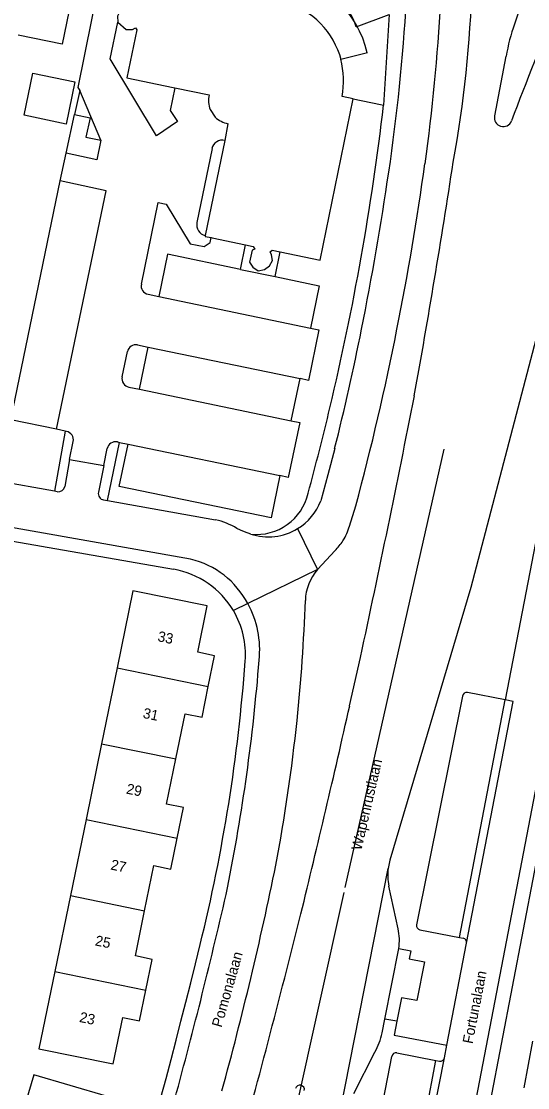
# Model space of a CAD drawing. Extents: x 194485 to 197793, y 468269 to 470822.
# Drawn here: x 195863.1 to 195921.9, y 469559.3 to 469683 of the extents above; entities that cross this region are included whole.
import ezdxf

# ---------------------------------------------------------------- set-up
doc = ezdxf.new("R2010")
doc.units = 0
for name, color, linetype in [('BGT begrenzing pand op maaiveld onder overbouw', 7, 'Continuous'), ('BGT grensvlak gebouwinstallatie plus 1', 7, 'Continuous'), ('BGT grensvlak onbegroeid terreindeel', 7, 'Continuous'), ('BGT grensvlak pand deel overbouw', 7, 'Continuous'), ('BGT grensvlak pand op maaiveld', 7, 'Continuous'), ('BGT grensvlak pand op maaiveld LR', 7, 'Continuous'), ('BGT grensvlak wegdeel', 7, 'Continuous'), ('BGT lijnelement kunstwerkdeel uitbreiding populatie duiker', 7, 'Continuous'), ('BGT tekst huisnummerreeks', 7, 'Continuous'), ('BGT tekst openbare ruimte label weg', 7, 'Continuous')]:
    doc.layers.add(name, color=color, linetype=linetype)

msp = doc.modelspace()

# ---------------------------------------------------------------- linework, layer by layer
at = {"layer": 'BGT begrenzing pand op maaiveld onder overbouw'}
msp.add_line((195886.75, 469669.23), (195884.46, 469658.2), dxfattribs=at)
at = {"layer": 'BGT grensvlak gebouwinstallatie plus 1'}
msp.add_line((195903.28, 469679.37), (195900.21, 469678.63), dxfattribs=at)
msp.add_arc((195891.29, 469676.54), 12.32, 13.3087, 78.611, dxfattribs=at)
at = {"layer": 'BGT grensvlak onbegroeid terreindeel'}
for p, q in [((195901.97, 469682.39), (195905.83, 469683.85)), ((195869.91, 469675.01), (195869.31, 469672.24)), ((195872.37, 469669.24), (195869.91, 469675.01)), ((195901.65, 469674.03), (195904.82, 469673.39)), ((195904.82, 469673.39), (195905.17, 469673.31)), ((195867.65, 469664.52), (195868.34, 469667.74)), ((195888.55, 469654.25), (195889.16, 469657.1)), ((195892.57, 469653.42), (195893.16, 469656.28)), ((195877.84, 469651.37), (195879.07, 469651.11)), ((195874.83, 469641.78), (195875.44, 469644.72)), ((195876.62, 469645.49), (195877.86, 469645.24)), ((195875.61, 469640.6), (195876.84, 469640.34)), ((195868.22, 469635.49), (195867.23, 469635.7)), ((195874.54, 469634.18), (195875.52, 469633.98))]:
    msp.add_line(p, q, dxfattribs=at)
for points in [[(195875.3, 469703.16), (195869.71, 469675.35), (195869.91, 469675.01)], [(195880.96, 469675.33), (195880.41, 469672.68), (195881.26, 469671.41), (195878.81, 469669.77), (195873.46, 469678.67), (195874.34, 469682.93)], [(195877.07, 469652.55), (195879.03, 469662), (195879.94, 469661.81), (195882.71, 469657.23), (195884.35, 469656.92), (195885.04, 469657.36), (195885.16, 469657.95)], [(195896.69, 469647.45), (195897.67, 469647.25), (195896.45, 469641.38), (195895.47, 469641.58)], [(195894.45, 469636.68), (195895.43, 469636.48), (195894.11, 469630.12), (195893.13, 469630.32)]]:
    msp.add_lwpolyline(points, dxfattribs=at)
for centre, radius, start, end in [((195894.74, 469680.16), 7.57, 17.1583, 76.4148), ((195878.04, 469652.35), 1, 168.3196, 258.2514), ((195876.42, 469644.51), 0.999, 78.2407, 168.3302), ((195875.81, 469641.58), 1, 168.244, 258.2825)]:
    msp.add_arc(centre, radius, start, end, dxfattribs=at)
at = {"layer": 'BGT grensvlak pand deel overbouw'}
msp.add_line((195885.26, 469668.27), (195883.51, 469659.68), dxfattribs=at)
for centre, radius, start, end in [((195886.47, 469668.02), 1.24, 77.0278, 168.3805), ((195884.77, 469659.44), 1.29, 169.5405, 255.9807)]:
    msp.add_arc(centre, radius, start, end, dxfattribs=at)
at = {"layer": 'BGT grensvlak pand op maaiveld'}
for p, q in [((195880.96, 469675.33), (195884.92, 469674.5)), ((195901.65, 469674.03), (195900.37, 469674.31)), ((195868.34, 469667.74), (195869.31, 469672.24)), ((195885.04, 469672.8), (195885.62, 469671.92)), ((195887.11, 469671.15), (195886.75, 469669.23)), ((195874.26, 469608.02), (195872.45, 469599.22)), ((195872.45, 469599.22), (195870.64, 469590.41)), ((195870.64, 469590.41), (195868.83, 469581.6)), ((195868.83, 469581.6), (195867.03, 469572.79)), ((195922.46, 469564.68), (195921.43, 469559.27))]:
    msp.add_line(p, q, dxfattribs=at)
for points in [[(195870.51, 469693.18), (195867.86, 469680.39), (195862.78, 469681.45)], [(195874.63, 469684.33), (195874.31, 469683.65), (195874.34, 469682.93)], [(195874.34, 469682.93), (195875.31, 469682.11), (195876.02, 469682.11), (195876.38, 469682.3), (195876.52, 469682.07), (195875.36, 469676.47), (195880.76, 469675.37), (195880.96, 469675.33)], [(195900.21, 469678.63), (195900.19, 469678.72), (195900.07, 469679.14)], [(195864.46, 469677.04), (195869.36, 469676.01), (195868.34, 469671.12), (195863.45, 469672.14), (195864.46, 469677.04)], [(195893.16, 469656.28), (195897.8, 469655.32), (195901.65, 469674.03)], [(195869.31, 469672.24), (195871.11, 469671.86), (195870.63, 469669.61), (195872.37, 469669.24)], [(195872.37, 469669.24), (195871.88, 469666.98), (195868.34, 469667.74)], [(195884.46, 469658.2), (195884.45, 469658.09), (195885.16, 469657.95)], [(195885.16, 469657.95), (195885.29, 469657.92), (195889.16, 469657.1)], [(195889.16, 469657.1), (195890.02, 469656.92), (195890.24, 469656.6)], [(195890.24, 469656.6), (195889.91, 469656.47), (195889.6, 469655.11), (195890.01, 469654.53)], [(195890.01, 469654.53), (195890.6, 469654.07), (195891.34, 469654.24), (195891.91, 469654.67), (195892.26, 469655.27), (195892.17, 469655.94), (195892.02, 469656.29), (195892.24, 469656.47), (195893.16, 469656.28)], [(195884.83, 469605.85), (195885.56, 469609.43), (195883.6, 469609.83), (195884.71, 469615.21), (195876.09, 469616.96), (195874.26, 469608.02)], [(195881.06, 469597.45), (195882.14, 469602.68), (195884.1, 469602.28), (195884.83, 469605.85)], [(195881.21, 469588.24), (195881.95, 469591.81), (195879.99, 469592.21), (195881.06, 469597.45)], [(195877.44, 469579.83), (195878.52, 469585.07), (195880.48, 469584.66), (195881.21, 469588.24)], [(195877.59, 469570.62), (195878.33, 469574.19), (195876.37, 469574.59), (195877.44, 469579.83)], [(195867.03, 469572.79), (195865.18, 469563.81), (195873.8, 469562.06), (195874.9, 469567.45), (195876.86, 469567.04), (195877.59, 469570.62)], [(195872.34, 469548.97), (195873.38, 469552.47), (195871.46, 469553.04), (195873.03, 469558.3), (195864.59, 469560.79), (195861.99, 469552.04)]]:
    msp.add_lwpolyline(points, dxfattribs=at)
for centre, radius, start, end in [((195891.12, 469676.17), 9.43, 18.3458, 78.0545), ((195889.51, 469676.06), 11, 350.8524, 13.5212), ((195888.08, 469673.86), 3.23, 168.5318, 199.2479), ((195887.8, 469674.32), 3.24, 227.821, 257.7954)]:
    msp.add_arc(centre, radius, start, end, dxfattribs=at)
at = {"layer": 'BGT grensvlak pand op maaiveld LR'}
for p, q in [((195874.26, 469608.02), (195884.83, 469605.85)), ((195872.45, 469599.22), (195881.06, 469597.45)), ((195870.64, 469590.41), (195881.21, 469588.24)), ((195868.83, 469581.6), (195877.44, 469579.83)), ((195867.03, 469572.79), (195877.59, 469570.62))]:
    msp.add_line(p, q, dxfattribs=at)
at = {"layer": 'BGT grensvlak wegdeel'}
for p, q in [((195905.83, 469683.85), (195905.17, 469673.31)), ((195919.36, 469679), (195918.05, 469672.08)), ((195861.9, 469636.8), (195867.65, 469664.52)), ((195888.55, 469654.25), (195892.57, 469653.42)), ((195879.07, 469651.11), (195896.69, 469647.45)), ((195876.84, 469640.34), (195877.86, 469645.24)), ((195877.86, 469645.24), (195895.47, 469641.58)), ((195894.45, 469636.68), (195895.47, 469641.58)), ((195876.84, 469640.34), (195894.45, 469636.68)), ((195867.23, 469635.7), (195861.9, 469636.8)), ((195868.22, 469635.49), (195866.99, 469628.52)), ((195868.38, 469635.46), (195868.22, 469635.49)), ((195868.73, 469632.21), (195869.16, 469634.28)), ((195873.14, 469627.42), (195874.54, 469634.18)), ((195874.29, 469634.23), (195874.54, 469634.18)), ((195875.52, 469633.98), (195893.13, 469630.32)), ((195872.69, 469631.48), (195873.1, 469633.46)), ((195868.73, 469632.21), (195868.17, 469629.07)), ((195868.73, 469632.21), (195872.69, 469631.48)), ((195872.69, 469631.48), (195872.08, 469628.39)), ((195866.99, 469628.52), (195860.42, 469629.7)), ((195867.3, 469628.46), (195866.99, 469628.52)), ((195872.68, 469627.5), (195873.14, 469627.42)), ((195873.14, 469627.42), (195885.67, 469625.2)), ((195901.22, 469624.47), (195901.94, 469626.82)), ((195895.19, 469624.18), (195897.51, 469619.42)), ((195859.98, 469623.09), (195880.8, 469619.46)), ((195922.78, 469622.53), (195919.28, 469604.3)), ((195897.51, 469619.42), (195899.53, 469621.63)), ((195897.51, 469619.42), (195889.4, 469615.47)), ((195889.4, 469615.47), (195887.74, 469614.66)), ((195901.23, 469603.62), (195902.48, 469609.21)), ((195919.28, 469604.3), (195914.9, 469605.15)), ((195914.31, 469604.75), (195908.99, 469578.21)), ((195913.99, 469576.72), (195919.28, 469604.3)), ((195899.68, 469554.33), (195905.69, 469584.74)), ((195906.85, 469577.75), (195905.78, 469582.7)), ((195909.38, 469577.62), (195913.99, 469576.72)), ((195913.99, 469576.72), (195914.39, 469576.64)), ((195905.3, 469567.26), (195906.94, 469575.45)), ((195912.51, 469564.24), (195914.79, 469576.08)), ((195907.24, 469569.74), (195906.7, 469567.01)), ((195904.99, 469565.66), (195905.3, 469567.26)), ((195906.7, 469567.01), (195905.3, 469567.26)), ((195912.22, 469562.76), (195912.51, 469564.24)), ((195901.71, 469558.61), (195904.15, 469563.43)), ((195906.7, 469563.33), (195911.24, 469562.46)), ((195905.15, 469557.92), (195906.12, 469562.93)), ((195907.97, 469545.59), (195911.24, 469562.46)), ((195908.76, 469544.92), (195912.22, 469562.76)), ((195911.24, 469562.46), (195911.64, 469562.38))]:
    msp.add_line(p, q, dxfattribs=at)
for points in [[(195867.23, 469635.7), (195872.98, 469663.37), (195867.65, 469664.52)], [(195927.1, 469661.84), (195926.19, 469658.97), (195915.27, 469617.35), (195905.89, 469585.71), (195905.69, 469584.74)], [(195888.55, 469654.25), (195880.09, 469656.01), (195879.07, 469651.11)], [(195892.57, 469653.42), (195897.71, 469652.35), (195896.69, 469647.45)], [(195893.13, 469630.32), (195892.12, 469625.42), (195874.5, 469629.08), (195875.52, 469633.98)], [(195899.49, 469633.47), (195898.69, 469630.43), (195897.87, 469627.4)], [(195882.78, 469620.64), (195852.32, 469626.01), (195826.75, 469630.54)], [(195929.42, 469630.12), (195923.63, 469600.24), (195923.32, 469596.73), (195911.59, 469535.61)], [(195930.89, 469629.13), (195924.86, 469597.67), (195925.18, 469597.62), (195914.98, 469544.41), (195913.67, 469537.56)], [(195889.75, 469623.54), (195889.02, 469623.82), (195888.58, 469624), (195888.15, 469624.2)], [(195914.79, 469576.08), (195920.19, 469604.13), (195919.28, 469604.3)], [(195906.94, 469575.45), (195908.32, 469575.18), (195908.13, 469574.26)], [(195908.13, 469574.26), (195909.92, 469573.92), (195909.02, 469569.41), (195907.24, 469569.74)], [(195906.7, 469567.01), (195906.38, 469565.4), (195912.51, 469564.24)]]:
    msp.add_lwpolyline(points, dxfattribs=at)
for centre, radius, start, end in [((195772.37, 469692.07), 143.15, 349.7911, 358.1788), ((195683.84, 469698.41), 224.35, 351.5766, 356.6992), ((195946.88, 469673.79), 28, 153.5301, 169.2693), ((195700.37, 469696.24), 211.7, 351.9271, 357.0377), ((196130.28, 469593.73), 224.19, 155.9335, 159.7069), ((195599.44, 469709.45), 307.86, 346.6164, 353.2583), ((195919.05, 469671.85), 1.03, 166.9288, 338.981), ((195582.51, 469712.02), 330.6, 348.7111, 352.0877), ((194947.33, 469813.61), 977.02, 349.73923, 351.35188), ((195567.38, 469714.91), 341.97, 348.598, 351.6998), ((195643.8, 469698.43), 263.81, 345.7441, 348.825), ((195604.56, 469706.9), 307.98, 344.9282, 348.8434), ((194378.67, 469939.01), 1559.09, 347.78765, 348.92709), ((195602.73, 469708.58), 304.46, 344.7103, 346.632), ((195868.18, 469634.48), 1, 348.244, 78.2825), ((195874.08, 469633.25), 1, 78.2804, 168.2461), ((195867.43, 469629.2), 0.75, 260.1081, 349.9998), ((195872.82, 469628.24), 0.75, 168.7605, 259.8655), ((195890.42, 469629.65), 6.15, 263.8031, 347.2641), ((195891.79, 469629.73), 6.51, 301.4788, 338.9837), ((195883.76, 469616.89), 8.53, 58.9653, 77.0753), ((195891.78, 469629.74), 6.52, 251.8336, 301.4528), ((195894.95, 469626.27), 6.52, 327.5698, 344.0056), ((195894.84, 469626.34), 6.65, 314.8733, 327.5265), ((195880.43, 469610.79), 10.12, 27.5486, 76.589), ((195879.06, 469609.54), 10.07, 30.5183, 80.045), ((195901.66, 469615.71), 5.57, 138.2013, 178.6818), ((195879.72, 469610.1), 11.07, 353.8015, 29.013), ((195684.26, 469623.5), 211.97, 354.1558, 357.927), ((195879.07, 469609.54), 10.07, 355.7806, 30.5313), ((195691.75, 469623.28), 197.89, 346.1515, 355.8042), ((195668.04, 469626.36), 223.37, 348.6741, 355.5184), ((195914.8, 469604.65), 0.501, 79.1077, 168.5877), ((194521.86, 469914.21), 1413.91, 346.30474, 347.31045), ((195694.35, 469622.76), 201.85, 349.2578, 354.075), ((195496.48, 469666.01), 404.36, 344.6466, 348.462), ((195911.77, 469583.99), 6.12, 172.9633, 192.15), ((195325.25, 469709.81), 576.06, 344.71728, 347.23113), ((194746.58, 469865.33), 1184.01, 344.54616, 346.02859), ((195909.48, 469578.11), 0.502, 168.7178, 258.7519), ((195900.85, 469576.36), 6.15, 351.4873, 13.0442), ((195914.3, 469576.15), 0.503, 351.7929, 78.6662), ((194920.77, 469813.36), 991.96, 341.91589, 346.15037), ((195897.66, 469567.12), 7.47, 330.3956, 348.729), ((195906.61, 469562.84), 0.501, 79.2109, 168.979), ((195911.74, 469562.88), 0.502, 259.3079, 346.5108), ((195895.45, 469559.06), 0.531, 348.534, 165.8814)]:
    msp.add_arc(centre, radius, start, end, dxfattribs=at)
at = {"layer": 'BGT lijnelement kunstwerkdeel uitbreiding populatie duiker'}
for p, q in [((195900.72, 469582.52), (195912.19, 469633.4)), ((195890.29, 469535.69), (195900.6, 469581.94))]:
    msp.add_line(p, q, dxfattribs=at)

# ---------------------------------------------------------------- texts
at = {"layer": 'BGT tekst huisnummerreeks'}
for s, p in [('33', (195878.88, 469611.13)), ('31', (195877.17, 469602.22)), ('29', (195875.24, 469593.44)), ('27', (195873.43, 469584.63)), ('25', (195871.62, 469575.82)), ('23', (195869.8, 469566.94))]:
    msp.add_text(s, height=1.2, rotation=348.4, dxfattribs=at).set_placement(p)
at = {"layer": 'BGT tekst openbare ruimte label weg'}
for s, rotation, p in [('Wapenrustlaan', 77, (195902.58, 469586.77)), ('Pomonalaan', 74, (195886.36, 469566.22)), ('Fortunalaan', 79, (195915.49, 469564.33))]:
    msp.add_text(s, height=1.2, rotation=rotation, dxfattribs=at).set_placement(p)

doc.saveas('drawing.dxf')
